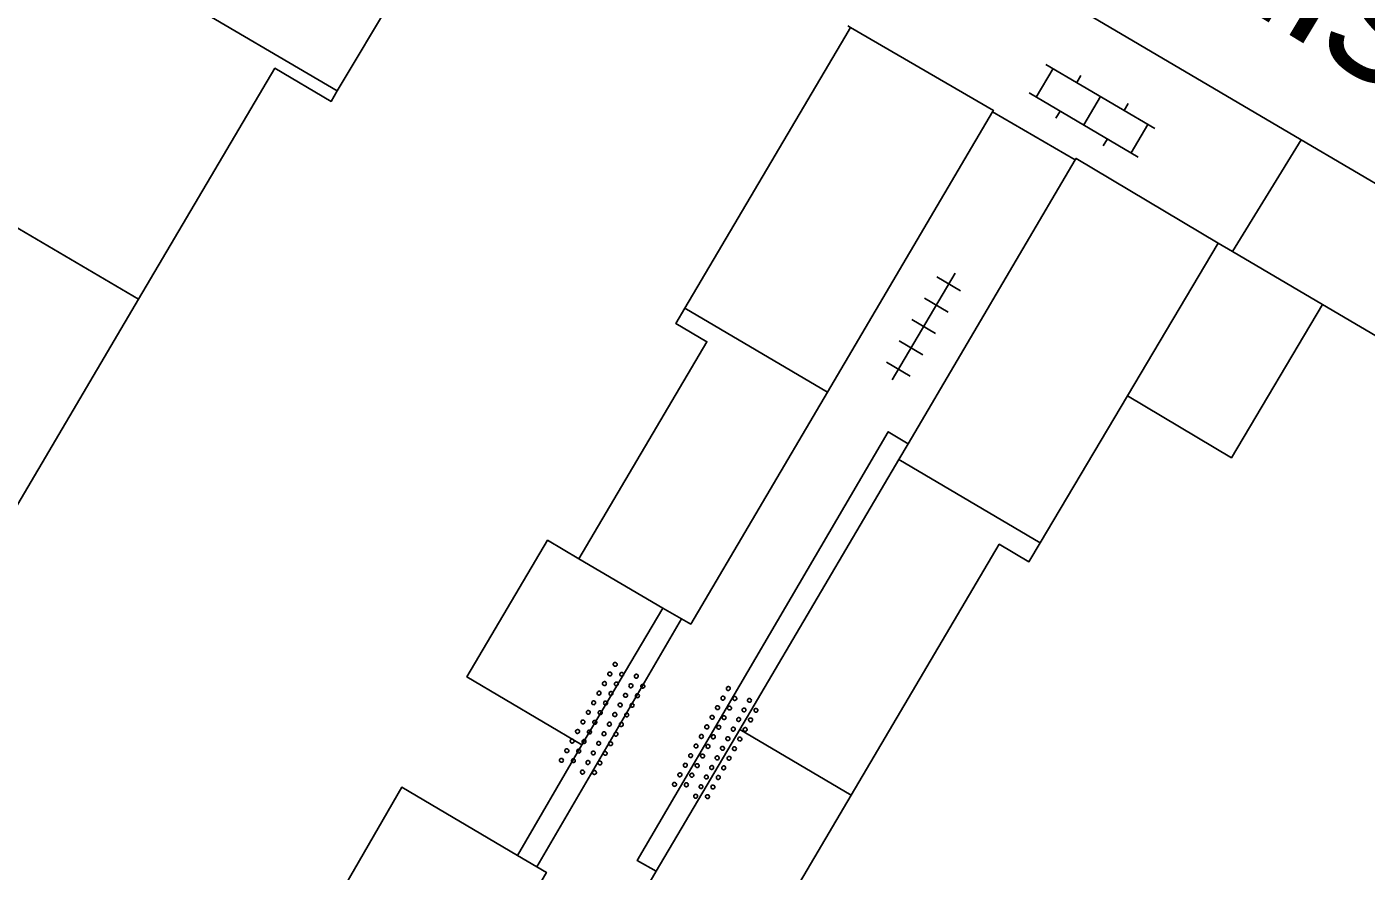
# Model space of a CAD drawing. Extents: x 132999 to 136000, y 398499 to 400501.
# Drawn here: x 133529.61 to 133553.96, y 399637.36 to 399652.72 of the extents above; entities that cross this region are included whole.
import ezdxf

# ---------------------------------------------------------------- set-up
doc = ezdxf.new("R2010")
doc.units = 0
for name, color, linetype in [('gg-afsc-muur', 7, 'Continuous'), ('gg-anno-openbare ruimte label', 7, 'Continuous'), ('gg-bbg-bijgebouw', 7, 'Continuous'), ('gg-bbg-gedigitaliseerde bebouwing', 7, 'Continuous'), ('gg-bbg-gedigitaliseerde bijgebouw', 7, 'Continuous'), ('gg-bbg-tussenscheiding', 7, 'Continuous'), ('gg-knt-verharding', 7, 'Continuous'), ('gt-grn-weggrens', 7, 'Continuous'), ('gt-symb-klinker verharding', 7, 'Continuous'), ('gt-symb-overige verharding', 7, 'Continuous'), ('gt-symb-tegel verharding', 7, 'Continuous')]:
    doc.layers.add(name, color=color, linetype=linetype)

# ---------------------------------------------------------------- blocks, each defined once
blk = doc.blocks.new('gt0-KL1')
at = {"layer": 'gt-symb-klinker verharding'}
for p, q in [((-1.15, 0.3), (1.15, 0.3)), ((-1, -0.3), (-1, 0.3)), ((-0.5, 0.3), (-0.5, 0.45)), ((0, -0.3), (0, 0.3)), ((0.5, 0.3), (0.5, 0.45)), ((1, -0.3), (1, 0.3)), ((-1.15, -0.3), (1.15, -0.3)), ((-0.5, -0.45), (-0.5, -0.3)), ((0.5, -0.45), (0.5, -0.3))]:
    blk.add_line(p, q, dxfattribs=at)
blk = doc.blocks.new('gt0-TEG1')
at = {"layer": 'gt-symb-tegel verharding'}
for p, q in [((-0.9, -0.25), (-0.9, 0.25)), ((-0.45, -0.25), (-0.45, 0.25)), ((0, -0.25), (0, 0.25)), ((0.45, -0.25), (0.45, 0.25)), ((0.9, -0.25), (0.9, 0.25)), ((-1.125, 0), (1.125, 0))]:
    blk.add_line(p, q, dxfattribs=at)
blk = doc.blocks.new('gt0-OVH')
at = {"layer": 'gt-symb-overige verharding'}
for points in [[(-0.972, 0.298), (-0.967, 0.308), (-0.965, 0.319), (-0.966, 0.33), (-0.971, 0.34), (-0.978, 0.348), (-0.988, 0.353), (-0.999, 0.355), (-1.01, 0.354), (-1.02, 0.349), (-1.028, 0.342), (-1.033, 0.332), (-1.035, 0.321), (-1.034, 0.31), (-1.029, 0.3), (-1.022, 0.292), (-1.012, 0.287), (-1.001, 0.285), (-0.99, 0.286), (-0.98, 0.291)], [(-0.772, 0.298), (-0.767, 0.308), (-0.765, 0.319), (-0.766, 0.33), (-0.771, 0.34), (-0.778, 0.348), (-0.788, 0.353), (-0.799, 0.355), (-0.81, 0.354), (-0.82, 0.349), (-0.828, 0.342), (-0.833, 0.332), (-0.835, 0.321), (-0.834, 0.31), (-0.829, 0.3), (-0.822, 0.292), (-0.812, 0.287), (-0.801, 0.285), (-0.79, 0.286), (-0.78, 0.291)], [(-0.572, 0.298), (-0.567, 0.308), (-0.565, 0.319), (-0.566, 0.33), (-0.571, 0.34), (-0.578, 0.348), (-0.588, 0.353), (-0.599, 0.355), (-0.61, 0.354), (-0.62, 0.349), (-0.628, 0.342), (-0.633, 0.332), (-0.635, 0.321), (-0.634, 0.31), (-0.629, 0.3), (-0.622, 0.292), (-0.612, 0.287), (-0.601, 0.285), (-0.59, 0.286), (-0.58, 0.291)], [(-0.372, 0.298), (-0.367, 0.308), (-0.365, 0.319), (-0.366, 0.33), (-0.371, 0.34), (-0.378, 0.348), (-0.388, 0.353), (-0.399, 0.355), (-0.41, 0.354), (-0.42, 0.349), (-0.428, 0.342), (-0.433, 0.332), (-0.435, 0.321), (-0.434, 0.31), (-0.429, 0.3), (-0.422, 0.292), (-0.412, 0.287), (-0.401, 0.285), (-0.39, 0.286), (-0.38, 0.291)], [(-0.172, 0.298), (-0.167, 0.308), (-0.165, 0.319), (-0.166, 0.33), (-0.171, 0.34), (-0.178, 0.348), (-0.188, 0.353), (-0.199, 0.355), (-0.21, 0.354), (-0.22, 0.349), (-0.228, 0.342), (-0.233, 0.332), (-0.235, 0.321), (-0.234, 0.31), (-0.229, 0.3), (-0.222, 0.292), (-0.212, 0.287), (-0.201, 0.285), (-0.19, 0.286), (-0.18, 0.291)], [(0.028, 0.298), (0.033, 0.308), (0.035, 0.319), (0.034, 0.33), (0.029, 0.34), (0.022, 0.348), (0.012, 0.353), (0.001, 0.355), (-0.01, 0.354), (-0.02, 0.349), (-0.028, 0.342), (-0.033, 0.332), (-0.035, 0.321), (-0.034, 0.31), (-0.029, 0.3), (-0.022, 0.292), (-0.012, 0.287), (-0.001, 0.285), (0.01, 0.286), (0.02, 0.291)], [(0.228, 0.298), (0.233, 0.308), (0.235, 0.319), (0.234, 0.33), (0.229, 0.34), (0.222, 0.348), (0.212, 0.353), (0.201, 0.355), (0.19, 0.354), (0.18, 0.349), (0.172, 0.342), (0.167, 0.332), (0.165, 0.321), (0.166, 0.31), (0.171, 0.3), (0.178, 0.292), (0.188, 0.287), (0.199, 0.285), (0.21, 0.286), (0.22, 0.291)], [(0.428, 0.298), (0.433, 0.308), (0.435, 0.319), (0.434, 0.33), (0.429, 0.34), (0.422, 0.348), (0.412, 0.353), (0.401, 0.355), (0.39, 0.354), (0.38, 0.349), (0.372, 0.342), (0.367, 0.332), (0.365, 0.321), (0.366, 0.31), (0.371, 0.3), (0.378, 0.292), (0.388, 0.287), (0.399, 0.285), (0.41, 0.286), (0.42, 0.291)], [(0.628, 0.298), (0.633, 0.308), (0.635, 0.319), (0.634, 0.33), (0.629, 0.34), (0.622, 0.348), (0.612, 0.353), (0.601, 0.355), (0.59, 0.354), (0.58, 0.349), (0.572, 0.342), (0.567, 0.332), (0.565, 0.321), (0.566, 0.31), (0.571, 0.3), (0.578, 0.292), (0.588, 0.287), (0.599, 0.285), (0.61, 0.286), (0.62, 0.291)], [(0.828, 0.298), (0.833, 0.308), (0.835, 0.319), (0.834, 0.33), (0.829, 0.34), (0.822, 0.348), (0.812, 0.353), (0.801, 0.355), (0.79, 0.354), (0.78, 0.349), (0.772, 0.342), (0.767, 0.332), (0.765, 0.321), (0.766, 0.31), (0.771, 0.3), (0.778, 0.292), (0.788, 0.287), (0.799, 0.285), (0.81, 0.286), (0.82, 0.291)], [(1.028, 0.298), (1.033, 0.308), (1.035, 0.319), (1.034, 0.33), (1.029, 0.34), (1.022, 0.348), (1.012, 0.353), (1.001, 0.355), (0.99, 0.354), (0.98, 0.349), (0.972, 0.342), (0.967, 0.332), (0.965, 0.321), (0.966, 0.31), (0.971, 0.3), (0.978, 0.292), (0.988, 0.287), (0.999, 0.285), (1.01, 0.286), (1.02, 0.291)], [(-0.872, 0.106), (-0.867, 0.116), (-0.865, 0.126), (-0.866, 0.137), (-0.871, 0.147), (-0.878, 0.156), (-0.888, 0.161), (-0.899, 0.163), (-0.91, 0.162), (-0.92, 0.157), (-0.928, 0.15), (-0.933, 0.14), (-0.935, 0.129), (-0.934, 0.118), (-0.929, 0.108), (-0.922, 0.1), (-0.912, 0.095), (-0.901, 0.092), (-0.89, 0.094), (-0.88, 0.098)], [(-0.672, 0.106), (-0.667, 0.116), (-0.665, 0.126), (-0.666, 0.137), (-0.671, 0.147), (-0.678, 0.156), (-0.688, 0.161), (-0.699, 0.163), (-0.71, 0.162), (-0.72, 0.157), (-0.728, 0.15), (-0.733, 0.14), (-0.735, 0.129), (-0.734, 0.118), (-0.729, 0.108), (-0.722, 0.1), (-0.712, 0.095), (-0.701, 0.092), (-0.69, 0.094), (-0.68, 0.098)], [(-0.472, 0.106), (-0.467, 0.116), (-0.465, 0.126), (-0.466, 0.137), (-0.471, 0.147), (-0.478, 0.156), (-0.488, 0.161), (-0.499, 0.163), (-0.51, 0.162), (-0.52, 0.157), (-0.528, 0.15), (-0.533, 0.14), (-0.535, 0.129), (-0.534, 0.118), (-0.529, 0.108), (-0.522, 0.1), (-0.512, 0.095), (-0.501, 0.092), (-0.49, 0.094), (-0.48, 0.098)], [(-0.272, 0.106), (-0.267, 0.116), (-0.265, 0.126), (-0.266, 0.137), (-0.271, 0.147), (-0.278, 0.156), (-0.288, 0.161), (-0.299, 0.163), (-0.31, 0.162), (-0.32, 0.157), (-0.328, 0.15), (-0.333, 0.14), (-0.335, 0.129), (-0.334, 0.118), (-0.329, 0.108), (-0.322, 0.1), (-0.312, 0.095), (-0.301, 0.092), (-0.29, 0.094), (-0.28, 0.098)], [(-0.072, 0.106), (-0.067, 0.116), (-0.065, 0.126), (-0.066, 0.137), (-0.071, 0.147), (-0.078, 0.156), (-0.088, 0.161), (-0.099, 0.163), (-0.11, 0.162), (-0.12, 0.157), (-0.128, 0.15), (-0.133, 0.14), (-0.135, 0.129), (-0.134, 0.118), (-0.129, 0.108), (-0.122, 0.1), (-0.112, 0.095), (-0.101, 0.092), (-0.09, 0.094), (-0.08, 0.098)], [(0.128, 0.106), (0.133, 0.116), (0.135, 0.126), (0.134, 0.137), (0.129, 0.147), (0.122, 0.156), (0.112, 0.161), (0.101, 0.163), (0.09, 0.162), (0.08, 0.157), (0.072, 0.15), (0.067, 0.14), (0.065, 0.129), (0.066, 0.118), (0.071, 0.108), (0.078, 0.1), (0.088, 0.095), (0.099, 0.092), (0.11, 0.094), (0.12, 0.098)], [(0.328, 0.106), (0.333, 0.116), (0.335, 0.126), (0.334, 0.137), (0.329, 0.147), (0.322, 0.156), (0.312, 0.161), (0.301, 0.163), (0.29, 0.162), (0.28, 0.157), (0.272, 0.15), (0.267, 0.14), (0.265, 0.129), (0.266, 0.118), (0.271, 0.108), (0.278, 0.1), (0.288, 0.095), (0.299, 0.092), (0.31, 0.094), (0.32, 0.098)], [(0.528, 0.106), (0.533, 0.116), (0.535, 0.126), (0.534, 0.137), (0.529, 0.147), (0.522, 0.156), (0.512, 0.161), (0.501, 0.163), (0.49, 0.162), (0.48, 0.157), (0.472, 0.15), (0.467, 0.14), (0.465, 0.129), (0.466, 0.118), (0.471, 0.108), (0.478, 0.1), (0.488, 0.095), (0.499, 0.092), (0.51, 0.094), (0.52, 0.098)], [(0.728, 0.106), (0.733, 0.116), (0.735, 0.126), (0.734, 0.137), (0.729, 0.147), (0.722, 0.156), (0.712, 0.161), (0.701, 0.163), (0.69, 0.162), (0.68, 0.157), (0.672, 0.15), (0.667, 0.14), (0.665, 0.129), (0.666, 0.118), (0.671, 0.108), (0.678, 0.1), (0.688, 0.095), (0.699, 0.092), (0.71, 0.094), (0.72, 0.098)], [(0.928, 0.106), (0.933, 0.116), (0.935, 0.126), (0.934, 0.137), (0.929, 0.147), (0.922, 0.156), (0.912, 0.161), (0.901, 0.163), (0.89, 0.162), (0.88, 0.157), (0.872, 0.15), (0.867, 0.14), (0.865, 0.129), (0.866, 0.118), (0.871, 0.108), (0.878, 0.1), (0.888, 0.095), (0.899, 0.092), (0.91, 0.094), (0.92, 0.098)], [(-0.972, -0.142), (-0.967, -0.132), (-0.965, -0.121), (-0.966, -0.11), (-0.971, -0.1), (-0.978, -0.092), (-0.988, -0.087), (-0.999, -0.085), (-1.01, -0.086), (-1.02, -0.091), (-1.028, -0.098), (-1.033, -0.108), (-1.035, -0.119), (-1.034, -0.13), (-1.029, -0.14), (-1.022, -0.148), (-1.012, -0.153), (-1.001, -0.155), (-0.99, -0.154), (-0.98, -0.149)], [(-0.772, -0.142), (-0.767, -0.132), (-0.765, -0.121), (-0.766, -0.11), (-0.771, -0.1), (-0.778, -0.092), (-0.788, -0.087), (-0.799, -0.085), (-0.81, -0.086), (-0.82, -0.091), (-0.828, -0.098), (-0.833, -0.108), (-0.835, -0.119), (-0.834, -0.13), (-0.829, -0.14), (-0.822, -0.148), (-0.812, -0.153), (-0.801, -0.155), (-0.79, -0.154), (-0.78, -0.149)], [(-0.572, -0.142), (-0.567, -0.132), (-0.565, -0.121), (-0.566, -0.11), (-0.571, -0.1), (-0.578, -0.092), (-0.588, -0.087), (-0.599, -0.085), (-0.61, -0.086), (-0.62, -0.091), (-0.628, -0.098), (-0.633, -0.108), (-0.635, -0.119), (-0.634, -0.13), (-0.629, -0.14), (-0.622, -0.148), (-0.612, -0.153), (-0.601, -0.155), (-0.59, -0.154), (-0.58, -0.149)], [(-0.372, -0.142), (-0.367, -0.132), (-0.365, -0.121), (-0.366, -0.11), (-0.371, -0.1), (-0.378, -0.092), (-0.388, -0.087), (-0.399, -0.085), (-0.41, -0.086), (-0.42, -0.091), (-0.428, -0.098), (-0.433, -0.108), (-0.435, -0.119), (-0.434, -0.13), (-0.429, -0.14), (-0.422, -0.148), (-0.412, -0.153), (-0.401, -0.155), (-0.39, -0.154), (-0.38, -0.149)], [(-0.172, -0.142), (-0.167, -0.132), (-0.165, -0.121), (-0.166, -0.11), (-0.171, -0.1), (-0.178, -0.092), (-0.188, -0.087), (-0.199, -0.085), (-0.21, -0.086), (-0.22, -0.091), (-0.228, -0.098), (-0.233, -0.108), (-0.235, -0.119), (-0.234, -0.13), (-0.229, -0.14), (-0.222, -0.148), (-0.212, -0.153), (-0.201, -0.155), (-0.19, -0.154), (-0.18, -0.149)], [(0.028, -0.142), (0.033, -0.132), (0.035, -0.121), (0.034, -0.11), (0.029, -0.1), (0.022, -0.092), (0.012, -0.087), (0.001, -0.085), (-0.01, -0.086), (-0.02, -0.091), (-0.028, -0.098), (-0.033, -0.108), (-0.035, -0.119), (-0.034, -0.13), (-0.029, -0.14), (-0.022, -0.148), (-0.012, -0.153), (-0.001, -0.155), (0.01, -0.154), (0.02, -0.149)], [(0.228, -0.142), (0.233, -0.132), (0.235, -0.121), (0.234, -0.11), (0.229, -0.1), (0.222, -0.092), (0.212, -0.087), (0.201, -0.085), (0.19, -0.086), (0.18, -0.091), (0.172, -0.098), (0.167, -0.108), (0.165, -0.119), (0.166, -0.13), (0.171, -0.14), (0.178, -0.148), (0.188, -0.153), (0.199, -0.155), (0.21, -0.154), (0.22, -0.149)], [(0.428, -0.142), (0.433, -0.132), (0.435, -0.121), (0.434, -0.11), (0.429, -0.1), (0.422, -0.092), (0.412, -0.087), (0.401, -0.085), (0.39, -0.086), (0.38, -0.091), (0.372, -0.098), (0.367, -0.108), (0.365, -0.119), (0.366, -0.13), (0.371, -0.14), (0.378, -0.148), (0.388, -0.153), (0.399, -0.155), (0.41, -0.154), (0.42, -0.149)], [(0.628, -0.142), (0.633, -0.132), (0.635, -0.121), (0.634, -0.11), (0.629, -0.1), (0.622, -0.092), (0.612, -0.087), (0.601, -0.085), (0.59, -0.086), (0.58, -0.091), (0.572, -0.098), (0.567, -0.108), (0.565, -0.119), (0.566, -0.13), (0.571, -0.14), (0.578, -0.148), (0.588, -0.153), (0.599, -0.155), (0.61, -0.154), (0.62, -0.149)], [(0.828, -0.142), (0.833, -0.132), (0.835, -0.121), (0.834, -0.11), (0.829, -0.1), (0.822, -0.092), (0.812, -0.087), (0.801, -0.085), (0.79, -0.086), (0.78, -0.091), (0.772, -0.098), (0.767, -0.108), (0.765, -0.119), (0.766, -0.13), (0.771, -0.14), (0.778, -0.148), (0.788, -0.153), (0.799, -0.155), (0.81, -0.154), (0.82, -0.149)], [(1.028, -0.142), (1.033, -0.132), (1.035, -0.121), (1.034, -0.11), (1.029, -0.1), (1.022, -0.092), (1.012, -0.087), (1.001, -0.085), (0.99, -0.086), (0.98, -0.091), (0.972, -0.098), (0.967, -0.108), (0.965, -0.119), (0.966, -0.13), (0.971, -0.14), (0.978, -0.148), (0.988, -0.153), (0.999, -0.155), (1.01, -0.154), (1.02, -0.149)], [(-0.872, -0.334), (-0.867, -0.324), (-0.865, -0.314), (-0.866, -0.303), (-0.871, -0.293), (-0.878, -0.284), (-0.888, -0.279), (-0.899, -0.277), (-0.91, -0.278), (-0.92, -0.283), (-0.928, -0.29), (-0.933, -0.3), (-0.935, -0.311), (-0.934, -0.322), (-0.929, -0.332), (-0.922, -0.34), (-0.912, -0.345), (-0.901, -0.348), (-0.89, -0.346), (-0.88, -0.342)], [(-0.672, -0.334), (-0.667, -0.324), (-0.665, -0.314), (-0.666, -0.303), (-0.671, -0.293), (-0.678, -0.284), (-0.688, -0.279), (-0.699, -0.277), (-0.71, -0.278), (-0.72, -0.283), (-0.728, -0.29), (-0.733, -0.3), (-0.735, -0.311), (-0.734, -0.322), (-0.729, -0.332), (-0.722, -0.34), (-0.712, -0.345), (-0.701, -0.348), (-0.69, -0.346), (-0.68, -0.342)], [(-0.472, -0.334), (-0.467, -0.324), (-0.465, -0.314), (-0.466, -0.303), (-0.471, -0.293), (-0.478, -0.284), (-0.488, -0.279), (-0.499, -0.277), (-0.51, -0.278), (-0.52, -0.283), (-0.528, -0.29), (-0.533, -0.3), (-0.535, -0.311), (-0.534, -0.322), (-0.529, -0.332), (-0.522, -0.34), (-0.512, -0.345), (-0.501, -0.348), (-0.49, -0.346), (-0.48, -0.342)], [(-0.272, -0.334), (-0.267, -0.324), (-0.265, -0.314), (-0.266, -0.303), (-0.271, -0.293), (-0.278, -0.284), (-0.288, -0.279), (-0.299, -0.277), (-0.31, -0.278), (-0.32, -0.283), (-0.328, -0.29), (-0.333, -0.3), (-0.335, -0.311), (-0.334, -0.322), (-0.329, -0.332), (-0.322, -0.34), (-0.312, -0.345), (-0.301, -0.348), (-0.29, -0.346), (-0.28, -0.342)], [(-0.072, -0.334), (-0.067, -0.324), (-0.065, -0.314), (-0.066, -0.303), (-0.071, -0.293), (-0.078, -0.284), (-0.088, -0.279), (-0.099, -0.277), (-0.11, -0.278), (-0.12, -0.283), (-0.128, -0.29), (-0.133, -0.3), (-0.135, -0.311), (-0.134, -0.322), (-0.129, -0.332), (-0.122, -0.34), (-0.112, -0.345), (-0.101, -0.348), (-0.09, -0.346), (-0.08, -0.342)], [(0.128, -0.334), (0.133, -0.324), (0.135, -0.314), (0.134, -0.303), (0.129, -0.293), (0.122, -0.284), (0.112, -0.279), (0.101, -0.277), (0.09, -0.278), (0.08, -0.283), (0.072, -0.29), (0.067, -0.3), (0.065, -0.311), (0.066, -0.322), (0.071, -0.332), (0.078, -0.34), (0.088, -0.345), (0.099, -0.348), (0.11, -0.346), (0.12, -0.342)], [(0.328, -0.334), (0.333, -0.324), (0.335, -0.314), (0.334, -0.303), (0.329, -0.293), (0.322, -0.284), (0.312, -0.279), (0.301, -0.277), (0.29, -0.278), (0.28, -0.283), (0.272, -0.29), (0.267, -0.3), (0.265, -0.311), (0.266, -0.322), (0.271, -0.332), (0.278, -0.34), (0.288, -0.345), (0.299, -0.348), (0.31, -0.346), (0.32, -0.342)], [(0.528, -0.334), (0.533, -0.324), (0.535, -0.314), (0.534, -0.303), (0.529, -0.293), (0.522, -0.284), (0.512, -0.279), (0.501, -0.277), (0.49, -0.278), (0.48, -0.283), (0.472, -0.29), (0.467, -0.3), (0.465, -0.311), (0.466, -0.322), (0.471, -0.332), (0.478, -0.34), (0.488, -0.345), (0.499, -0.348), (0.51, -0.346), (0.52, -0.342)], [(0.728, -0.334), (0.733, -0.324), (0.735, -0.314), (0.734, -0.303), (0.729, -0.293), (0.722, -0.284), (0.712, -0.279), (0.701, -0.277), (0.69, -0.278), (0.68, -0.283), (0.672, -0.29), (0.667, -0.3), (0.665, -0.311), (0.666, -0.322), (0.671, -0.332), (0.678, -0.34), (0.688, -0.345), (0.699, -0.348), (0.71, -0.346), (0.72, -0.342)], [(0.928, -0.334), (0.933, -0.324), (0.935, -0.314), (0.934, -0.303), (0.929, -0.293), (0.922, -0.284), (0.912, -0.279), (0.901, -0.277), (0.89, -0.278), (0.88, -0.283), (0.872, -0.29), (0.867, -0.3), (0.865, -0.311), (0.866, -0.322), (0.871, -0.332), (0.878, -0.34), (0.888, -0.345), (0.899, -0.348), (0.91, -0.346), (0.92, -0.342)]]:
    blk.add_lwpolyline(points, close=True, dxfattribs=at)

msp = doc.modelspace()

# ---------------------------------------------------------------- linework, layer by layer
at = {"layer": 'gg-afsc-muur'}
for p, q in [((133544.588, 399652.709), (133544.537, 399652.739)), ((133538.529, 399637.649), (133539.701, 399639.665))]:
    msp.add_line(p, q, dxfattribs=at)
msp.add_lwpolyline([(133557.189, 399645.253), (133557.21, 399645.297), (133553.168, 399647.675)], dxfattribs=at)
at = {"layer": 'gg-bbg-bijgebouw'}
for p, q in [((133544.588, 399652.709), (133544.484, 399652.538)), ((133544.164, 399646.076), (133547.169, 399651.179)), ((133548.671, 399650.304), (133545.631, 399645.141)), ((133551.534, 399648.637), (133551.272, 399648.791)), ((133553.168, 399647.675), (133551.534, 399648.637)), ((133545.631, 399645.141), (133545.461, 399644.853)), ((133545.461, 399644.853), (133542.57, 399639.944)), ((133539.701, 399639.665), (133541.171, 399642.148)), ((133541.171, 399642.148), (133541.512, 399641.954)), ((133542.57, 399639.944), (133541.053, 399637.367)), ((133538.883, 399637.444), (133538.529, 399637.649)), ((133541.053, 399637.367), (133540.634, 399636.655))]:
    msp.add_line(p, q, dxfattribs=at)
for points in [[(133547.169, 399651.179), (133547.183, 399651.203), (133544.588, 399652.709)], [(133551.272, 399648.791), (133548.687, 399650.331), (133548.671, 399650.304)], [(133541.512, 399641.954), (133541.68, 399641.859), (133544.164, 399646.076)], [(133536.523, 399633.054), (133539.055, 399637.344), (133538.883, 399637.444)]]:
    msp.add_lwpolyline(points, dxfattribs=at)
at = {"layer": 'gg-bbg-gedigitaliseerde bebouwing'}
for p, q in [((133537.913, 399656.012), (133535.25, 399651.557)), ((133531.639, 399647.768), (133529.047, 399643.374))]:
    msp.add_line(p, q, dxfattribs=at)
msp.add_lwpolyline([(133535.25, 399651.557), (133535.138, 399651.367), (133534.117, 399651.969), (133531.639, 399647.768)], dxfattribs=at)
at = {"layer": 'gg-bbg-gedigitaliseerde bijgebouw'}
for p, q in [((133541.572, 399647.607), (133544.484, 399652.538)), ((133549.621, 399646.009), (133548.035, 399643.337)), ((133544.597, 399638.75), (133541.699, 399633.845))]:
    msp.add_line(p, q, dxfattribs=at)
for points in [[(133539.645, 399643.049), (133541.975, 399646.995), (133541.408, 399647.33), (133541.572, 399647.607)], [(133549.621, 399646.009), (133551.513, 399644.886), (133553.168, 399647.675)], [(133539.701, 399639.665), (133537.61, 399640.9), (133539.077, 399643.385), (133539.645, 399643.049)], [(133548.035, 399643.337), (133547.831, 399642.993), (133547.291, 399643.312), (133544.597, 399638.75)], [(133533.933, 399634.579), (133536.424, 399638.893), (133538.529, 399637.649)]]:
    msp.add_lwpolyline(points, dxfattribs=at)
at = {"layer": 'gg-bbg-tussenscheiding'}
for p, q in [((133525.703, 399657.177), (133535.25, 399651.557)), ((133523.508, 399652.555), (133531.639, 399647.768)), ((133551.272, 399648.791), (133549.621, 399646.009)), ((133541.572, 399647.607), (133544.164, 399646.076)), ((133545.461, 399644.853), (133548.035, 399643.337)), ((133539.645, 399643.049), (133541.171, 399642.148)), ((133542.57, 399639.944), (133544.597, 399638.75))]:
    msp.add_line(p, q, dxfattribs=at)
at = {"layer": 'gg-knt-verharding'}
for p, q in [((133547.169, 399651.179), (133548.671, 399650.304)), ((133551.534, 399648.637), (133552.783, 399650.667)), ((133552.783, 399650.667), (133574.23, 399638.036)), ((133538.883, 399637.444), (133541.512, 399641.954))]:
    msp.add_line(p, q, dxfattribs=at)
msp.add_lwpolyline([(133545.631, 399645.141), (133545.272, 399645.359), (133540.707, 399637.558), (133541.053, 399637.367)], dxfattribs=at)
at = {"layer": 'gt-grn-weggrens'}
msp.add_line((133545.803, 399654.778), (133552.783, 399650.667), dxfattribs=at)

# ---------------------------------------------------------------- block references
at = {"layer": 'gt-symb-klinker verharding', "rotation": -30.462640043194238}
msp.add_blockref('gt0-KL1', (133548.978, 399651.197), dxfattribs=at)
at = {"layer": 'gt-symb-overige verharding'}
for p, rotation in [((133540.096, 399640.098), 60.74517849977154), ((133542.153, 399639.659), 60.717171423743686)]:
    msp.add_blockref('gt0-OVH', p, dxfattribs=dict(at, rotation=rotation))
at = {"layer": 'gt-symb-tegel verharding', "rotation": 59.40956459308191}
msp.add_blockref('gt0-TEG1', (133545.914, 399647.273), dxfattribs=at)

# ---------------------------------------------------------------- texts
at = {"layer": 'gg-anno-openbare ruimte label'}
msp.add_text('Landinistraat', height=2.5, rotation=328.9, dxfattribs=at).set_placement((133543.78, 399657.877))

doc.saveas('drawing.dxf')
